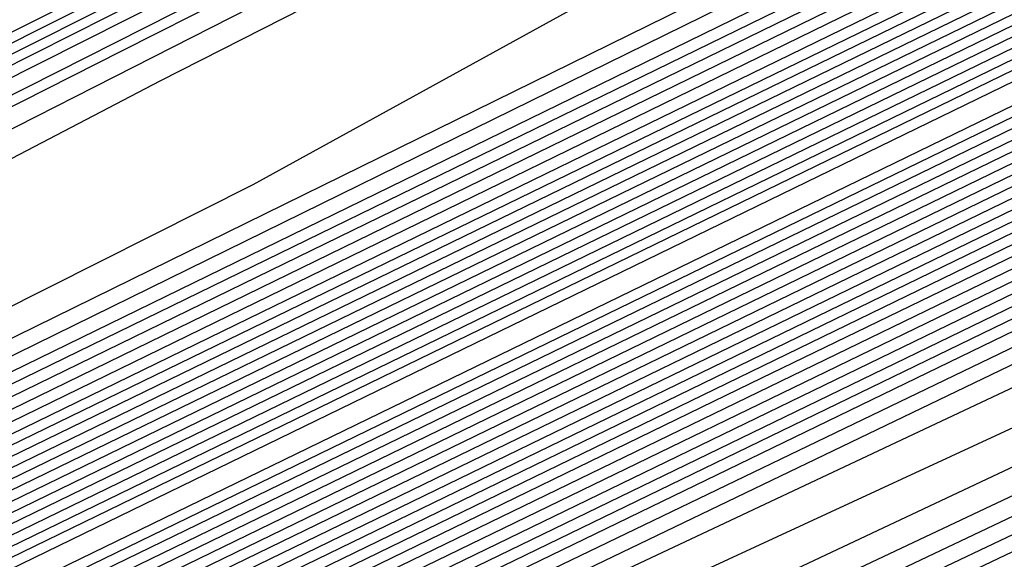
# Model space of a CAD drawing. Extents: x 3249832 to 3255657, y 13789405 to 13793316.
# Tile 475 of 656: x 3254732.305 to 3254733.742, y 13790595.73 to 13790596.517. Entities that reach past the tile are written whole.
import ezdxf

# ---------------------------------------------------------------- set-up
doc = ezdxf.new("R2010")
doc.units = 0
doc.header["$LTSCALE"] = 100
doc.header["$MEASUREMENT"] = 0
for name, color, linetype in [('GRATIO_CON', 10, 'CONTINUOUS'), ('GRATIO_ICON', 7, 'CONTINUOUS'), ('TARGETS_EAST', 7, 'CONTINUOUS')]:
    doc.layers.add(name, color=color, linetype=linetype)

# ---------------------------------------------------------------- blocks, each defined once
blk = doc.blocks.new('Gratio_032316_contours')
at = {"layer": 'GRATIO_CON', "color": 1, "linetype": 'Continuous', "flags": 128}
for points in [[(3254642.139, 13790551.7053), (3254660.6124, 13790560.6687), (3254682.3072, 13790571.2723), (3254700.7352, 13790580.305), (3254711.0317, 13790585.3564), (3254714.825, 13790587.2199), (3254715.3665, 13790587.4896), (3254715.3659, 13790587.4937), (3254715.3657, 13790587.4969), (3254715.3666, 13790587.4975), (3254715.9081, 13790587.7572), (3254719.6861, 13790589.589), (3254729.9352, 13790594.5687), (3254748.2689, 13790603.4881), (3254769.8147, 13790614.0012), (3254788.079, 13790622.9777)], [(3254643.9573, 13790552.6097), (3254661.9705, 13790561.3498), (3254683.1246, 13790571.6892), (3254701.0934, 13790580.4969), (3254711.1333, 13790585.4226), (3254714.8321, 13790587.2398), (3254715.3601, 13790587.5029), (3254715.3596, 13790587.5069), (3254715.3595, 13790587.5098), (3254715.3603, 13790587.5104), (3254715.8805, 13790587.7597), (3254719.5093, 13790589.5191), (3254729.3537, 13790594.3022), (3254746.9632, 13790602.8693), (3254767.6581, 13790612.9672), (3254785.2011, 13790621.5892)], [(3254645.7757, 13790553.5142), (3254663.3285, 13790562.0309), (3254683.9419, 13790572.1067), (3254701.4513, 13790580.6909), (3254711.2342, 13790585.4933), (3254714.8385, 13790587.2659), (3254715.3542, 13790587.5212), (3254715.853, 13790587.7617), (3254719.3325, 13790589.4492), (3254728.7721, 13790594.0356), (3254745.6576, 13790602.2505), (3254765.5015, 13790611.9331), (3254782.3232, 13790620.2006)], [(3254647.5941, 13790554.4186), (3254664.6865, 13790562.712), (3254684.7593, 13790572.5235), (3254701.8095, 13790580.8826), (3254711.336, 13790585.5591), (3254714.8458, 13790587.2852), (3254715.348, 13790587.5339), (3254715.8254, 13790587.7641), (3254719.1557, 13790589.3793), (3254728.1905, 13790593.7691), (3254744.3519, 13790601.6317), (3254763.3449, 13790610.8991), (3254779.4453, 13790618.8121)], [(3254651.2308, 13790556.2274), (3254667.4026, 13790564.0741), (3254686.3942, 13790573.3572), (3254702.526, 13790581.266), (3254711.5395, 13790585.6907), (3254714.8603, 13790587.3239), (3254715.3355, 13790587.5594), (3254715.7702, 13790587.7691), (3254718.8022, 13790589.2396), (3254727.0274, 13790593.236), (3254741.7406, 13790600.3941), (3254759.0318, 13790608.8311), (3254773.6894, 13790616.035)], [(3254653.0492, 13790557.1319), (3254668.7606, 13790564.7552), (3254687.2116, 13790573.774), (3254702.8843, 13790581.4577), (3254711.6412, 13790585.7564), (3254714.8676, 13790587.3433), (3254715.3293, 13790587.5721), (3254715.7426, 13790587.7716), (3254718.6254, 13790589.1697), (3254726.4458, 13790592.9695), (3254740.435, 13790599.7753), (3254756.8752, 13790607.7971), (3254770.8115, 13790614.6465), (3254778.5294, 13790618.5309)], [(3254646.2517, 13790553.9528), (3254654.8675, 13790558.0363), (3254670.1186, 13790565.4362), (3254688.0291, 13790574.1908), (3254703.2426, 13790581.6494), (3254711.743, 13790585.8222), (3254714.8749, 13790587.3627), (3254715.3231, 13790587.5848), (3254715.7151, 13790587.774), (3254718.4486, 13790589.0998), (3254725.8643, 13790592.703), (3254739.1294, 13790599.1565), (3254754.7186, 13790606.7631), (3254767.9336, 13790613.258), (3254775.252, 13790616.9413)], [(3254648.3232, 13790554.9771), (3254656.6859, 13790558.9407), (3254671.4766, 13790566.1173), (3254688.8465, 13790574.6076), (3254703.6008, 13790581.8411), (3254711.8447, 13790585.888), (3254714.8821, 13790587.382), (3254715.3169, 13790587.5976), (3254715.6875, 13790587.7765), (3254718.2718, 13790589.03), (3254725.2827, 13790592.4364), (3254737.8237, 13790598.5377), (3254752.562, 13790605.7291), (3254765.0557, 13790611.8694), (3254771.9746, 13790615.3518)], [(3254652.466, 13790557.0257), (3254660.3226, 13790560.7496), (3254674.1927, 13790567.4794), (3254690.4813, 13790575.4413), (3254704.3173, 13790582.2246), (3254712.0482, 13790586.0196), (3254714.8967, 13790587.4207), (3254715.3044, 13790587.623), (3254715.6323, 13790587.7815), (3254717.9183, 13790588.8903), (3254724.1196, 13790591.9033), (3254735.2124, 13790597.3001), (3254748.2489, 13790603.6611), (3254759.2998, 13790609.0924), (3254765.4198, 13790612.1726), (3254767.5973, 13790613.3706), (3254767.8046, 13790613.628), (3254767.8447, 13790613.807), (3254768.8446, 13790614.4523), (3254771.7623, 13790616.0293)], [(3254651.241, 13790556.5836), (3254654.5375, 13790558.0501), (3254662.141, 13790561.654), (3254675.5507, 13790568.1605), (3254691.2988, 13790575.8581), (3254704.6756, 13790582.4163), (3254712.1499, 13790586.0854), (3254714.904, 13790587.4401), (3254715.2982, 13790587.6357), (3254715.6047, 13790587.7839), (3254717.7415, 13790588.8204), (3254723.538, 13790591.6368), (3254733.9068, 13790596.6813), (3254746.0923, 13790602.627), (3254756.4219, 13790607.7038), (3254762.1424, 13790610.583), (3254764.1778, 13790611.7028), (3254764.3715, 13790611.9434), (3254764.4337, 13790612.1232), (3254765.5415, 13790612.8137), (3254768.7386, 13790614.5249), (3254774.566, 13790617.5186)], [(3254651.548, 13790556.8702), (3254653.3699, 13790557.6315), (3254656.6089, 13790559.0744), (3254663.9594, 13790562.5584), (3254676.9087, 13790568.8416), (3254692.1162, 13790576.2749), (3254705.0338, 13790582.608), (3254712.2517, 13790586.1512), (3254714.9112, 13790587.4594), (3254715.292, 13790587.6484), (3254715.5771, 13790587.7864), (3254717.5647, 13790588.7505), (3254722.9564, 13790591.3703), (3254732.6011, 13790596.0625), (3254743.9357, 13790601.593), (3254753.544, 13790606.3153), (3254758.865, 13790608.9934), (3254760.7582, 13790610.035), (3254760.9385, 13790610.2589), (3254761.0228, 13790610.4394), (3254762.2384, 13790611.1751), (3254765.7149, 13790613.0205), (3254772.0375, 13790616.2604)], [(3254678.2668, 13790569.5227), (3254692.9336, 13790576.6918), (3254705.3921, 13790582.7997), (3254712.3534, 13790586.217), (3254714.9185, 13790587.4788), (3254715.2858, 13790587.6612), (3254715.5496, 13790587.7889), (3254717.3879, 13790588.6807), (3254722.3749, 13790591.1037), (3254731.2955, 13790595.4436), (3254741.7791, 13790600.559), (3254750.666, 13790604.9267), (3254755.5876, 13790607.4038), (3254757.3387, 13790608.3672), (3254757.5054, 13790608.5743), (3254757.6118, 13790608.7556), (3254758.9353, 13790609.5366), (3254762.6912, 13790611.5161), (3254769.509, 13790615.0021), (3254777.6739, 13790619.1394)], [(3254680.9828, 13790570.8848), (3254694.5684, 13790577.5253), (3254706.1082, 13790583.1826), (3254712.556, 13790586.3474), (3254714.9315, 13790587.5159), (3254715.271, 13790587.6858), (3254715.2714, 13790587.6881), (3254715.2722, 13790587.6892), (3254715.2732, 13790587.689), (3254715.4944, 13790587.7945), (3254717.0344, 13790588.541), (3254721.2117, 13790590.5707), (3254728.6842, 13790594.206), (3254737.4659, 13790598.491), (3254744.9102, 13790602.1497), (3254749.0328, 13790604.2246), (3254750.4996, 13790605.0316), (3254750.6393, 13790605.2051), (3254750.7899, 13790605.388), (3254752.329, 13790606.2594), (3254756.6438, 13790608.5072), (3254764.4521, 13790612.4857), (3254773.7947, 13790617.2146)], [(3254682.3408, 13790571.5658), (3254695.3858, 13790577.9421), (3254706.4664, 13790583.3743), (3254712.6576, 13790586.4132), (3254714.9386, 13790587.5352), (3254715.2646, 13790587.6983), (3254715.2651, 13790587.7006), (3254715.2659, 13790587.7017), (3254715.267, 13790587.7016), (3254715.4668, 13790587.797), (3254716.8576, 13790588.4711), (3254720.6302, 13790590.3041), (3254727.3786, 13790593.5872), (3254735.3094, 13790597.457), (3254742.0323, 13790600.7611), (3254745.7554, 13790602.635), (3254747.0801, 13790603.3639), (3254747.2062, 13790603.5205), (3254747.379, 13790603.7042), (3254749.0259, 13790604.6209), (3254753.6201, 13790607.0028), (3254761.9237, 13790611.2275), (3254771.8551, 13790616.2521)], [(3254683.6989, 13790572.2469), (3254696.2032, 13790578.3589), (3254706.8246, 13790583.566), (3254712.7593, 13790586.4789), (3254714.9457, 13790587.5545), (3254715.2583, 13790587.7108), (3254715.2588, 13790587.7131), (3254715.2597, 13790587.7142), (3254715.2608, 13790587.7142), (3254715.4392, 13790587.7994), (3254716.6808, 13790588.4013), (3254720.0486, 13790590.0376), (3254726.0729, 13790592.9684), (3254733.1528, 13790596.423), (3254739.1543, 13790599.3726), (3254742.478, 13790601.0454), (3254743.6606, 13790601.6961), (3254743.7731, 13790601.8359), (3254743.968, 13790602.0204), (3254745.7228, 13790602.9823), (3254750.5964, 13790605.4984), (3254759.3952, 13790609.9692), (3254769.9155, 13790615.2897), (3254779.2011, 13790619.9784)], [(3254685.0569, 13790572.928), (3254697.0206, 13790578.7757), (3254707.1829, 13790583.7577), (3254712.8609, 13790586.5447), (3254714.9528, 13790587.5738), (3254715.2519, 13790587.7234), (3254715.2526, 13790587.7256), (3254715.2535, 13790587.7267), (3254715.2546, 13790587.7269), (3254715.4116, 13790587.8019), (3254716.504, 13790588.3314), (3254719.4671, 13790589.7711), (3254724.7673, 13790592.3496), (3254730.9962, 13790595.389), (3254736.2764, 13790597.9841), (3254739.2006, 13790599.4558), (3254740.241, 13790600.0283), (3254740.3401, 13790600.1513), (3254740.5571, 13790600.3366), (3254742.4197, 13790601.3437), (3254747.5727, 13790603.994), (3254756.8668, 13790608.711), (3254767.9759, 13790614.3273), (3254777.7802, 13790619.2776)], [(3254687.7729, 13790574.2901), (3254698.6554, 13790579.6094), (3254707.8993, 13790584.1411), (3254713.0642, 13790586.6762), (3254714.9671, 13790587.6123), (3254715.2393, 13790587.7484), (3254715.24, 13790587.7505), (3254715.241, 13790587.7518), (3254715.2422, 13790587.7521), (3254715.3565, 13790587.8068), (3254716.1504, 13790588.1917), (3254718.3039, 13790589.238), (3254722.156, 13790591.112), (3254726.683, 13790593.3209), (3254730.5206, 13790595.207), (3254732.6458, 13790596.2766), (3254733.4019, 13790596.6927), (3254733.4739, 13790596.7821), (3254733.7351, 13790596.969), (3254735.8135, 13790598.0666), (3254741.5253, 13790600.9852), (3254751.8099, 13790606.1945), (3254764.0967, 13790612.4024), (3254774.9383, 13790617.8759)], [(3254689.131, 13790574.9712), (3254699.4729, 13790580.0262), (3254708.2575, 13790584.3328), (3254713.1658, 13790586.742), (3254714.9742, 13790587.6316), (3254715.2329, 13790587.761), (3254715.2337, 13790587.763), (3254715.2348, 13790587.7643), (3254715.2359, 13790587.7648), (3254715.3289, 13790587.8092), (3254715.9737, 13790588.1218), (3254717.7224, 13790588.9714), (3254720.8504, 13790590.4932), (3254724.5264, 13790592.2869), (3254727.6426, 13790593.8185), (3254729.3684, 13790594.687), (3254729.9824, 13790595.0249), (3254730.0409, 13790595.0975), (3254730.3242, 13790595.2852), (3254732.5104, 13790596.428), (3254738.5016, 13790599.4807), (3254749.2814, 13790604.9363), (3254762.1571, 13790611.44), (3254773.5174, 13790617.1751)], [(3254690.489, 13790575.6522), (3254700.2903, 13790580.443), (3254708.6157, 13790584.5245), (3254713.2674, 13790586.8077), (3254714.9813, 13790587.6509), (3254715.2266, 13790587.7735), (3254715.2275, 13790587.7755), (3254715.2286, 13790587.7768), (3254715.2297, 13790587.7774), (3254715.3013, 13790587.8117), (3254715.7969, 13790588.0519), (3254717.1408, 13790588.7049), (3254719.5447, 13790589.8744), (3254722.3699, 13790591.2529), (3254724.7647, 13790592.4299), (3254726.091, 13790593.0974), (3254726.5629, 13790593.3571), (3254726.6078, 13790593.4129), (3254726.9132, 13790593.6014), (3254729.2072, 13790594.7894), (3254735.4779, 13790597.9763), (3254746.753, 13790603.6781), (3254760.2175, 13790610.4776), (3254772.0965, 13790616.4743)], [(3254691.847, 13790576.3333), (3254701.1077, 13790580.8598), (3254708.9739, 13790584.7162), (3254713.3691, 13790586.8735), (3254714.9885, 13790587.6701), (3254715.2202, 13790587.7861), (3254715.2212, 13790587.788), (3254715.2224, 13790587.7893), (3254715.2235, 13790587.79), (3254715.2737, 13790587.8141), (3254715.6201, 13790587.9821), (3254716.5592, 13790588.4384), (3254718.2391, 13790589.2556), (3254720.2133, 13790590.2189), (3254721.8868, 13790591.0414), (3254722.8136, 13790591.5079), (3254723.1433, 13790591.6893), (3254723.1747, 13790591.7283), (3254723.5023, 13790591.9176), (3254725.9041, 13790593.1509), (3254732.4543, 13790596.4719), (3254744.2245, 13790602.4199), (3254758.2779, 13790609.5152)], [(3254687.5981, 13790574.316), (3254694.5631, 13790577.6954), (3254702.7425, 13790581.6935), (3254709.6903, 13790585.0996), (3254713.5723, 13790587.005), (3254715.0027, 13790587.7087), (3254715.2076, 13790587.8111), (3254715.2155, 13790587.8162), (3254715.2646, 13790587.8408), (3254715.3952, 13790587.9046), (3254715.6275, 13790588.0179), (3254715.8997, 13790588.1512), (3254716.1297, 13790588.2654), (3254716.6303, 13790588.5199), (3254719.2939, 13790589.8681), (3254726.4082, 13790593.462), (3254739.168, 13790599.9031), (3254754.3988, 13790607.5903), (3254767.8337, 13790614.3719), (3254776.2164, 13790618.6078)], [(3254651.0069, 13790556.9616), (3254655.5123, 13790559.1072), (3254661.3217, 13790561.894), (3254668.1197, 13790565.1602), (3254674.8023, 13790568.3631), (3254680.0684, 13790570.8643), (3254683.1747, 13790572.3015), (3254685.6089, 13790573.4148), (3254689.4165, 13790575.2204), (3254695.9211, 13790578.3765), (3254703.5599, 13790582.1103), (3254710.0485, 13790585.2913), (3254713.674, 13790587.0708), (3254715.0098, 13790587.728), (3254715.2012, 13790587.8237), (3254715.5767, 13790588.0145), (3254718.1988, 13790589.3384), (3254725.3135, 13790592.9288), (3254738.0825, 13790599.3724), (3254753.3307, 13790607.0675), (3254766.7985, 13790613.8657), (3254775.2332, 13790618.1281)], [(3254651.9652, 13790557.4392), (3254656.6382, 13790559.6653), (3254662.6638, 13790562.5558), (3254669.7147, 13790565.9438), (3254676.6453, 13790569.2668), (3254682.1055, 13790571.8639), (3254685.3036, 13790573.3493), (3254687.6804, 13790574.4392), (3254691.2349, 13790576.1249), (3254697.2791, 13790579.0576), (3254704.3773, 13790582.5271), (3254710.4067, 13790585.483), (3254713.7756, 13790587.1366), (3254715.0169, 13790587.7472), (3254715.1948, 13790587.8363), (3254715.5637, 13790588.0238), (3254718.1399, 13790589.3246), (3254725.1298, 13790592.8522), (3254737.6771, 13790599.1838), (3254752.6727, 13790606.7516), (3254765.9448, 13790613.4511), (3254774.3039, 13790617.6754)], [(3254652.9236, 13790557.9168), (3254657.7641, 13790560.2233), (3254664.0059, 13790563.2177), (3254671.3097, 13790566.7274), (3254678.4883, 13790570.1706), (3254684.1427, 13790572.8635), (3254687.4325, 13790574.3972), (3254689.7518, 13790575.4635), (3254693.0532, 13790577.0293), (3254698.6371, 13790579.7386), (3254705.1948, 13790582.9439), (3254710.7649, 13790585.6747), (3254713.8772, 13790587.2023), (3254715.024, 13790587.7665), (3254715.1884, 13790587.8489), (3254715.5508, 13790588.0331), (3254718.0809, 13790589.3107), (3254724.9462, 13790592.7755), (3254737.2717, 13790598.9953), (3254752.0148, 13790606.4357), (3254765.0911, 13790613.0365), (3254773.3746, 13790617.2228)]]:
    blk.add_lwpolyline(points, dxfattribs=at)
at = {"layer": 'GRATIO_CON', "color": 5, "linetype": 'Continuous', "flags": 128}
for points in [[(3254645.4599, 13790553.036), (3254663.069, 13790561.7623), (3254683.7862, 13790571.9554), (3254701.3959, 13790580.5965), (3254711.2365, 13790585.4241), (3254714.8618, 13790587.205), (3254715.3792, 13790587.4629), (3254715.3785, 13790587.4674), (3254715.3782, 13790587.4709), (3254715.379, 13790587.4719), (3254715.9133, 13790587.7279), (3254719.64, 13790589.5343), (3254729.7495, 13790594.4457), (3254747.8375, 13790603.2357), (3254769.1201, 13790613.5531), (3254787.2186, 13790622.2657)], [(3254649.9599, 13790555.2348), (3254666.4373, 13790563.4004), (3254685.823, 13790572.9383), (3254702.301, 13790581.0241), (3254711.5092, 13790585.5415), (3254714.9015, 13790587.208), (3254715.3856, 13790587.4496), (3254715.3848, 13790587.4542), (3254715.3844, 13790587.458), (3254715.3852, 13790587.4591), (3254715.9013, 13790587.7061), (3254719.4996, 13790589.4499), (3254729.2606, 13790594.1916), (3254746.7248, 13790602.6782), (3254767.2733, 13790612.6396), (3254784.7474, 13790621.0516)], [(3254645.8078, 13790553.0477), (3254654.4599, 13790557.4337), (3254669.8056, 13790565.0385), (3254687.8597, 13790573.9222), (3254703.2055, 13790581.4548), (3254711.7805, 13790585.6657), (3254714.9395, 13790587.2206), (3254715.3915, 13790587.4448), (3254715.8892, 13790587.6839), (3254719.3592, 13790589.3654), (3254728.7717, 13790593.9374), (3254745.612, 13790602.1206), (3254765.4264, 13790611.7261), (3254782.2763, 13790619.8376)], [(3254650.9146, 13790555.5543), (3254658.9599, 13790559.6325), (3254673.1739, 13790566.6765), (3254689.8966, 13790574.9051), (3254704.1107, 13790581.8824), (3254712.0533, 13790585.783), (3254714.9794, 13790587.2235), (3254715.3982, 13790587.4313), (3254715.8776, 13790587.6614), (3254719.2191, 13790589.2805), (3254728.2829, 13790593.683), (3254744.4993, 13790601.563), (3254763.5796, 13790610.8126), (3254779.8051, 13790618.6235)], [(3254649.0895, 13790554.2614), (3254654.3182, 13790556.9458), (3254657.5919, 13790558.6919), (3254661.1283, 13790560.5677), (3254667.9599, 13790564.0302), (3254679.9106, 13790569.9526), (3254693.9704, 13790576.8709), (3254705.921, 13790582.737), (3254712.5988, 13790586.0165), (3254715.0585, 13790587.2285), (3254715.4093, 13790587.4057), (3254715.4091, 13790587.4086), (3254715.4097, 13790587.4091), (3254715.4114, 13790587.4072), (3254715.8544, 13790587.617), (3254718.939, 13790589.1106), (3254727.3053, 13790593.1741), (3254742.2739, 13790600.4477), (3254759.8859, 13790608.9855), (3254774.8628, 13790616.1954)], [(3254652.9316, 13790556.1611), (3254659.0279, 13790559.2737), (3254662.7531, 13790561.2358), (3254666.2352, 13790563.0744), (3254672.4599, 13790566.2291), (3254683.2789, 13790571.5906), (3254696.0073, 13790577.8537), (3254706.8262, 13790583.1644), (3254712.8717, 13790586.1333), (3254715.0984, 13790587.2306), (3254715.416, 13790587.3911), (3254715.416, 13790587.3939), (3254715.4167, 13790587.3946), (3254715.4184, 13790587.393), (3254715.843, 13790587.5942), (3254718.799, 13790589.0255), (3254726.8166, 13790592.9197), (3254741.1612, 13790599.8901), (3254758.039, 13790608.072), (3254772.3917, 13790614.9813)], [(3254648.5889, 13790553.912), (3254656.7738, 13790558.0608), (3254663.7375, 13790561.6017), (3254667.9142, 13790563.7796), (3254671.342, 13790565.581), (3254676.9599, 13790568.4279), (3254686.6472, 13790573.2286), (3254698.0442, 13790578.8366), (3254707.7315, 13790583.5918), (3254713.1445, 13790586.2502), (3254715.1383, 13790587.2327), (3254715.4228, 13790587.3765), (3254715.4229, 13790587.3793), (3254715.4236, 13790587.3802), (3254715.4253, 13790587.3788), (3254715.8315, 13790587.5713), (3254718.659, 13790588.9404), (3254726.3278, 13790592.6653), (3254740.0485, 13790599.3324), (3254756.1922, 13790607.1585), (3254769.9205, 13790613.7673), (3254777.6832, 13790617.4194)], [(3254651.4104, 13790555.3035), (3254660.616, 13790559.9605), (3254668.4472, 13790563.9297), (3254673.0754, 13790566.3235), (3254676.4489, 13790568.0877), (3254681.4599, 13790570.6267), (3254690.0155, 13790574.8666), (3254700.0811, 13790579.8195), (3254708.6367, 13790584.0191), (3254713.4173, 13790586.367), (3254715.1783, 13790587.2348), (3254715.4296, 13790587.362), (3254715.4297, 13790587.3647), (3254715.4306, 13790587.3657), (3254715.4323, 13790587.3646), (3254715.8201, 13790587.5485), (3254718.5189, 13790588.8554), (3254725.8391, 13790592.4108), (3254738.9357, 13790598.7748), (3254754.3453, 13790606.2449), (3254767.4494, 13790612.5532), (3254774.8722, 13790616.0455)], [(3254647.5106, 13790553.2224), (3254657.0534, 13790558.0863), (3254668.3003, 13790563.7598), (3254677.8665, 13790568.5857), (3254683.3978, 13790571.4112), (3254686.6626, 13790573.101), (3254690.46, 13790575.0244), (3254696.7522, 13790578.1426), (3254704.1549, 13790581.7852), (3254710.4471, 13790584.8739), (3254713.963, 13790586.6006), (3254715.2582, 13790587.2389), (3254715.4431, 13790587.3328), (3254715.4435, 13790587.3354), (3254715.4445, 13790587.3367), (3254715.4462, 13790587.3361), (3254715.7971, 13790587.5028), (3254718.2389, 13790588.6852), (3254724.8615, 13790591.9019), (3254736.7103, 13790597.6595), (3254750.6516, 13790604.4179), (3254762.5071, 13790610.1251), (3254769.2501, 13790613.2977), (3254772.4608, 13790614.7267)], [(3254691.7695, 13790575.6077), (3254694.96, 13790577.2233), (3254700.1205, 13790579.7806), (3254706.1918, 13790582.7681), (3254711.3523, 13790585.3012), (3254714.2359, 13790586.7174), (3254715.2981, 13790587.241), (3254715.4499, 13790587.3183), (3254715.4504, 13790587.3208), (3254715.4515, 13790587.3223), (3254715.4532, 13790587.3219), (3254715.7857, 13790587.4799), (3254718.0989, 13790588.6002), (3254724.3728, 13790591.6475), (3254735.5976, 13790597.1019), (3254748.8048, 13790603.5044), (3254760.036, 13790608.911), (3254766.439, 13790611.9238), (3254769.587, 13790613.3281), (3254772.1591, 13790614.4553)], [(3254687.2858, 13790573.2417), (3254693.7202, 13790576.4989), (3254696.8763, 13790578.1144), (3254699.46, 13790579.4221), (3254703.4888, 13790581.4187), (3254708.2287, 13790583.751), (3254712.2575, 13790585.7286), (3254714.5087, 13790586.8342), (3254715.338, 13790587.2431), (3254715.4567, 13790587.3037), (3254715.4573, 13790587.3062), (3254715.4584, 13790587.3078), (3254715.4602, 13790587.3077), (3254715.7742, 13790587.4571), (3254717.9589, 13790588.5151), (3254723.884, 13790591.393), (3254734.4849, 13790596.5443), (3254746.9579, 13790602.5908), (3254757.5648, 13790607.6969), (3254763.628, 13790610.5499), (3254766.7132, 13790611.9296), (3254769.4468, 13790613.139), (3254773.8018, 13790615.1582)], [(3254691.9954, 13790575.5697), (3254698.8813, 13790579.0427), (3254701.9832, 13790580.621), (3254703.96, 13790581.621), (3254706.8571, 13790583.0567), (3254710.2655, 13790584.7338), (3254713.1627, 13790586.1559), (3254714.7816, 13790586.951), (3254715.378, 13790587.2452), (3254715.4634, 13790587.2891), (3254715.4641, 13790587.2915), (3254715.4654, 13790587.2933), (3254715.4671, 13790587.2935), (3254715.7628, 13790587.4342), (3254717.8189, 13790588.43), (3254723.3953, 13790591.1386), (3254733.3722, 13790595.9866), (3254745.1111, 13790601.6773), (3254755.0937, 13790606.4829), (3254760.817, 13790609.176), (3254763.8393, 13790610.531), (3254766.7345, 13790611.8227), (3254771.4153, 13790614)], [(3254687.5111, 13790573.2582), (3254701.4147, 13790580.2257), (3254709.2037, 13790584.1304), (3254712.1969, 13790585.6344), (3254712.96, 13790586.0188), (3254713.5937, 13790586.3332), (3254714.3394, 13790586.7008), (3254714.9737, 13790587.0132), (3254715.3288, 13790587.1891), (3254715.4606, 13790587.2552), (3254715.4811, 13790587.2651), (3254715.7399, 13790587.3885), (3254717.5388, 13790588.2599), (3254722.4177, 13790590.6297), (3254731.1468, 13790594.8713), (3254741.4174, 13790599.8502), (3254750.1514, 13790604.0547), (3254755.1949, 13790606.4282), (3254758.0917, 13790607.7338), (3254761.31, 13790609.19), (3254766.6422, 13790611.6836), (3254773.1773, 13790614.7751)], [(3254650.9017, 13790554.6653), (3254658.8371, 13790558.7771), (3254673.0892, 13790565.9887), (3254689.8746, 13790574.4203), (3254704.1484, 13790581.5711), (3254712.1263, 13790585.5666), (3254715.0665, 13790587.04), (3254715.4881, 13790587.251), (3254715.7284, 13790587.3657), (3254717.3988, 13790588.1749), (3254721.929, 13790590.3752), (3254730.0341, 13790594.3137), (3254739.5705, 13790598.9367), (3254747.6802, 13790602.8407), (3254752.3838, 13790605.0543), (3254755.2179, 13790606.3353), (3254758.5977, 13790607.8737), (3254764.2556, 13790610.5253), (3254771.1907, 13790613.8082)], [(3254652.1037, 13790555.2502), (3254659.8925, 13790559.2859), (3254673.8812, 13790566.3638), (3254690.3563, 13790574.639), (3254704.3657, 13790581.6567), (3254712.195, 13790585.5772), (3254715.0794, 13790587.0229), (3254715.4916, 13790587.2315), (3254715.4923, 13790587.2341), (3254715.4936, 13790587.2363), (3254715.4952, 13790587.2371), (3254715.717, 13790587.343), (3254717.2588, 13790588.0898), (3254721.4402, 13790590.1208), (3254728.9214, 13790593.7561), (3254737.7237, 13790598.0232), (3254745.2091, 13790601.6266), (3254749.5728, 13790603.6804), (3254752.344, 13790604.9367), (3254755.8855, 13790606.5574), (3254761.8691, 13790609.3671), (3254769.2041, 13790612.8413), (3254776.1088, 13790616.118)], [(3254650.5295, 13790554.2765), (3254653.3056, 13790555.8352), (3254660.9478, 13790559.7949), (3254674.6731, 13790566.7396), (3254690.838, 13790574.8591), (3254704.5835, 13790581.7451), (3254712.2651, 13790585.5926), (3254715.0949, 13790587.012), (3254715.4992, 13790587.2173), (3254715.4997, 13790587.2202), (3254715.5008, 13790587.2224), (3254715.5022, 13790587.2231), (3254715.7056, 13790587.3202), (3254717.1188, 13790588.0047), (3254720.9515, 13790589.8664), (3254727.8087, 13790593.1984), (3254735.8769, 13790597.1097), (3254742.7379, 13790600.4126), (3254746.7617, 13790602.3065), (3254749.4702, 13790603.5381), (3254753.1732, 13790605.2411), (3254759.4825, 13790608.2089), (3254767.2174, 13790611.8744), (3254774.4989, 13790615.3301)], [(3254653.0399, 13790555.5064), (3254655.7096, 13790557.0052), (3254663.0585, 13790560.8129), (3254676.257, 13790567.4911), (3254691.8012, 13790575.2992), (3254705.0188, 13790581.9215), (3254712.405, 13790585.6223), (3254715.1255, 13790586.9884), (3254715.5137, 13790587.187), (3254715.5139, 13790587.1907), (3254715.5149, 13790587.1935), (3254715.5162, 13790587.1948), (3254715.6827, 13790587.2745), (3254716.8387, 13790587.8346), (3254719.9739, 13790589.3575), (3254725.5832, 13790592.0832), (3254732.1832, 13790595.2826), (3254737.7956, 13790597.9844), (3254741.1396, 13790599.5586), (3254743.7225, 13790600.741), (3254747.7487, 13790602.6085), (3254754.7095, 13790605.8925), (3254763.2441, 13790609.9406), (3254771.2789, 13790613.7544)], [(3254692.2829, 13790575.5193), (3254705.2366, 13790582.0098), (3254712.4751, 13790585.6374), (3254715.1409, 13790586.9771), (3254715.5211, 13790587.1724), (3254715.5211, 13790587.1764), (3254715.522, 13790587.1793), (3254715.5233, 13790587.1807), (3254715.6712, 13790587.2517), (3254716.6987, 13790587.7496), (3254719.4852, 13790589.103), (3254724.4705, 13790591.5255), (3254730.3363, 13790594.3691), (3254735.3245, 13790596.7704), (3254738.3286, 13790598.1847), (3254740.8487, 13790599.3424), (3254745.0364, 13790601.2922), (3254752.3229, 13790604.7343), (3254761.2575, 13790608.9736), (3254769.6689, 13790612.9665), (3254775.8378, 13790615.8811)], [(3254677.8408, 13790568.2426), (3254692.7645, 13790575.7394), (3254705.4543, 13790582.0981), (3254712.5451, 13790585.6526), (3254715.1564, 13790586.9658), (3254715.5285, 13790587.1578), (3254715.5284, 13790587.1621), (3254715.5291, 13790587.1652), (3254715.5303, 13790587.1667), (3254715.6598, 13790587.2289), (3254716.5587, 13790587.6645), (3254718.9964, 13790588.8486), (3254723.3578, 13790590.9679), (3254728.4895, 13790593.4556), (3254732.8533, 13790595.5563), (3254735.5176, 13790596.8108), (3254737.9749, 13790597.9438), (3254742.3242, 13790599.9759), (3254749.9364, 13790603.5761), (3254759.2708, 13790608.0067), (3254768.0589, 13790612.1786), (3254774.5039, 13790615.224)], [(3254678.6327, 13790568.6184), (3254693.2462, 13790575.9595), (3254705.672, 13790582.1864), (3254712.6152, 13790585.6677), (3254715.1718, 13790586.9544), (3254715.5359, 13790587.1432), (3254715.5356, 13790587.1479), (3254715.5363, 13790587.151), (3254715.5373, 13790587.1526), (3254715.6484, 13790587.2061), (3254716.4187, 13790587.5794), (3254718.5077, 13790588.5941), (3254722.2451, 13790590.4102), (3254726.6426, 13790592.542), (3254730.3822, 13790594.3422), (3254732.7065, 13790595.4369), (3254735.101, 13790596.5452), (3254739.6119, 13790598.6596), (3254747.5498, 13790602.4179), (3254757.2842, 13790607.0398), (3254766.4489, 13790611.3907), (3254773.17, 13790614.5669)], [(3254680.2165, 13790569.3699), (3254694.2095, 13790576.3997), (3254706.1075, 13790582.363), (3254712.7553, 13790585.698), (3254715.2027, 13790586.9318), (3254715.5507, 13790587.114), (3254715.5501, 13790587.1193), (3254715.5505, 13790587.1228), (3254715.5514, 13790587.1245), (3254715.6255, 13790587.1605), (3254716.1386, 13790587.4093), (3254717.5302, 13790588.0852), (3254720.0197, 13790589.295), (3254722.9489, 13790590.715), (3254725.4399, 13790591.9141), (3254727.0844, 13790592.6891), (3254729.3534, 13790593.7481), (3254734.1874, 13790596.027), (3254742.7767, 13790600.1014), (3254753.3109, 13790605.106), (3254763.2289, 13790609.8149), (3254770.5022, 13790613.2526), (3254775.2309, 13790615.445)], [(3254681.0084, 13790569.7457), (3254694.6911, 13790576.6198), (3254706.3252, 13790582.4514), (3254712.8253, 13790585.7131), (3254715.2181, 13790586.9205), (3254715.5581, 13790587.0994), (3254715.5573, 13790587.105), (3254715.5577, 13790587.1086), (3254715.5585, 13790587.1105), (3254715.614, 13790587.1377), (3254715.9986, 13790587.3243), (3254717.0414, 13790587.8308), (3254718.907, 13790588.7373), (3254721.1021, 13790589.8014), (3254722.9687, 13790590.7), (3254724.2734, 13790591.3152), (3254726.4795, 13790592.3495), (3254731.4751, 13790594.7106), (3254740.3902, 13790598.9432), (3254751.3242, 13790604.1391), (3254761.6189, 13790609.027), (3254769.1683, 13790612.5955), (3254774.0756, 13790614.8726)], [(3254681.8003, 13790570.1215), (3254695.1728, 13790576.8399), (3254706.5429, 13790582.5397), (3254712.8954, 13790585.7283), (3254715.2336, 13790586.9092), (3254715.5655, 13790587.0848), (3254715.5646, 13790587.0908), (3254715.5648, 13790587.0945), (3254715.5655, 13790587.0964), (3254715.6026, 13790587.1149), (3254715.8586, 13790587.2392), (3254716.5526, 13790587.5763), (3254717.7943, 13790588.1797), (3254719.2552, 13790588.8879), (3254720.4976, 13790589.486), (3254721.4623, 13790589.9413), (3254723.6057, 13790590.9509), (3254728.7628, 13790593.3943), (3254738.0036, 13790597.785), (3254749.3376, 13790603.1722), (3254760.0089, 13790608.2391), (3254767.8344, 13790611.9384), (3254772.9202, 13790614.3002)], [(3254682.5923, 13790570.4972), (3254695.6546, 13790577.0593), (3254706.7614, 13790582.6258), (3254712.967, 13790585.7384), (3254715.2513, 13790586.8898), (3254715.5753, 13790587.0598), (3254715.5732, 13790587.0655), (3254715.5718, 13790587.0702), (3254715.5712, 13790587.0742), (3254715.5713, 13790587.0777), (3254715.5719, 13790587.0805), (3254715.5725, 13790587.0824), (3254715.5912, 13790587.0921), (3254715.7186, 13790587.1542), (3254716.0639, 13790587.3219), (3254716.6816, 13790587.6221), (3254717.4084, 13790587.9744), (3254718.0264, 13790588.2719), (3254718.6513, 13790588.5674), (3254720.7319, 13790589.5523), (3254726.0506, 13790592.078), (3254735.6171, 13790596.6268), (3254747.3509, 13790602.2053)]]:
    blk.add_lwpolyline(points, dxfattribs=at)
at = {"layer": 'GRATIO_ICON', "color": 7, "linetype": 'Continuous', "flags": 128}
for points in [[(3254649.4124, 13790555.323), (3254666.0445, 13790563.393), (3254685.5768, 13790572.9403), (3254702.1678, 13790581.0743), (3254711.4377, 13790585.6249), (3254714.8531, 13790587.3046), (3254715.3418, 13790587.5467), (3254715.7978, 13790587.7666), (3254718.979, 13790589.3094), (3254727.609, 13790593.5026), (3254743.0463, 13790601.0129), (3254761.1884, 13790609.8651), (3254776.5674, 13790617.4236)], [(3254650.3946, 13790556.0014), (3254658.5043, 13790559.8452), (3254672.8347, 13790566.7984), (3254689.6639, 13790575.0245), (3254703.9591, 13790582.0328), (3254711.9464, 13790585.9538), (3254714.8894, 13790587.4014), (3254715.3107, 13790587.6103), (3254715.6599, 13790587.779), (3254718.095, 13790588.9601), (3254724.7011, 13790592.1699), (3254736.5181, 13790597.9189), (3254750.4054, 13790604.6951), (3254762.1777, 13790610.4809), (3254768.6972, 13790613.7622), (3254771.0169, 13790615.0384), (3254771.2377, 13790615.3126)], [(3254679.6248, 13790570.2037), (3254693.751, 13790577.1084), (3254705.75, 13790582.9909), (3254712.4544, 13790586.2816), (3254714.9243, 13790587.4967), (3254715.2773, 13790587.6732), (3254715.2777, 13790587.6756), (3254715.2784, 13790587.6767), (3254715.2794, 13790587.6764), (3254715.5219, 13790587.7921), (3254717.2111, 13790588.6109), (3254721.7933, 13790590.8372), (3254729.9899, 13790594.8248), (3254739.6225, 13790599.525), (3254747.7881, 13790603.5382), (3254752.3102, 13790605.8142), (3254753.9192, 13790606.6994), (3254754.0723, 13790606.8897), (3254754.2009, 13790607.0718), (3254755.6321, 13790607.898), (3254759.6675, 13790610.0116), (3254766.9806, 13790613.7439), (3254775.7343, 13790618.177)], [(3254686.4149, 13790573.609), (3254697.838, 13790579.1925), (3254707.5411, 13790583.9494), (3254712.9625, 13790586.6105), (3254714.96, 13790587.593), (3254715.2456, 13790587.7359), (3254715.2463, 13790587.7381), (3254715.2473, 13790587.7393), (3254715.2484, 13790587.7395), (3254715.384, 13790587.8043), (3254716.3272, 13790588.2615), (3254718.8855, 13790589.5045), (3254723.4617, 13790591.7308), (3254728.8396, 13790594.355), (3254733.3985, 13790596.5955), (3254735.9232, 13790597.8662), (3254736.8215, 13790598.3605), (3254736.907, 13790598.4667), (3254737.1461, 13790598.6528), (3254739.1166, 13790599.7051), (3254744.549, 13790602.4896), (3254754.3383, 13790607.4528), (3254766.0363, 13790613.3649), (3254776.3593, 13790618.5768)], [(3254685.7798, 13790573.4116), (3254693.205, 13790577.0144), (3254701.9251, 13790581.2767), (3254709.3321, 13790584.9079), (3254713.4707, 13790586.9393), (3254714.9956, 13790587.6894), (3254715.2139, 13790587.7986), (3254715.2149, 13790587.8005), (3254715.2162, 13790587.8019), (3254715.2173, 13790587.8026), (3254715.2461, 13790587.8166), (3254715.4433, 13790587.9122), (3254715.9777, 13790588.1718), (3254716.9333, 13790588.637), (3254718.0552, 13790589.1862), (3254719.0038, 13790589.6573), (3254719.8847, 13790590.1096), (3254722.5847, 13790591.4891), (3254729.4359, 13790594.9632), (3254741.6976, 13790601.1604), (3254756.3385, 13790608.5526), (3254769.2546, 13790615.0727), (3254777.3138, 13790619.1453)], [(3254650.456, 13790556.7909), (3254653.8819, 13790558.3944), (3254658.8899, 13790560.7814), (3254665.348, 13790563.8795), (3254672.9047, 13790567.5109), (3254680.3313, 13790571.0744), (3254686.1799, 13790573.8631), (3254689.5614, 13790575.445), (3254691.8232, 13790576.4878), (3254694.8716, 13790577.9337), (3254699.9952, 13790580.4197), (3254706.0122, 13790583.3608), (3254711.1231, 13790585.8664), (3254713.9789, 13790587.2681), (3254715.0311, 13790587.7858), (3254715.182, 13790587.8615), (3254715.5378, 13790588.0424), (3254718.022, 13790589.2969), (3254724.7625, 13790592.6988), (3254736.8662, 13790598.8068), (3254751.3569, 13790606.1198), (3254764.2374, 13790612.6219), (3254772.4452, 13790616.7702)], [(3254652.4307, 13790556.1481), (3254656.0215, 13790558.061), (3254663.4599, 13790561.8314), (3254676.5423, 13790568.3146), (3254691.9335, 13790575.888), (3254705.0159, 13790582.3099), (3254712.3263, 13790585.9001), (3254715.0195, 13790587.2261), (3254715.4051, 13790587.4175), (3254715.8661, 13790587.6387), (3254719.079, 13790589.1955), (3254727.7941, 13790593.4286), (3254743.3866, 13790601.0054), (3254761.7327, 13790609.8991), (3254777.334, 13790617.4094)], [(3254645.557, 13790552.2637), (3254654.2319, 13790556.6949), (3254664.4581, 13790561.8601), (3254673.1568, 13790566.2577), (3254678.2366, 13790568.8673), (3254681.5558, 13790570.5944), (3254685.96, 13790572.8256), (3254693.3838, 13790576.5046), (3254702.118, 13790580.8023), (3254709.5419, 13790584.4465), (3254713.6902, 13790586.4838), (3254715.2182, 13790587.2369), (3254715.4363, 13790587.3474), (3254715.4366, 13790587.35), (3254715.4375, 13790587.3512), (3254715.4393, 13790587.3504), (3254715.8086, 13790587.5256), (3254718.3789, 13790588.7703), (3254725.3503, 13790592.1564), (3254737.823, 13790598.2172), (3254752.4985, 13790605.3314), (3254764.9782, 13790611.3391), (3254772.0611, 13790614.6716)], [(3254683.6689, 13790571.3585), (3254696.7051, 13790577.8977), (3254704.0425, 13790581.5866), (3254707.09, 13790583.1278), (3254708.46, 13790583.82), (3254710.2254, 13790584.695), (3254712.3024, 13790585.7173), (3254714.0678, 13790586.5839), (3254715.0544, 13790587.0684), (3254715.4179, 13790587.2476), (3254715.4702, 13790587.2747), (3254715.471, 13790587.2769), (3254715.4723, 13790587.2788), (3254715.4741, 13790587.2793), (3254715.7513, 13790587.4114), (3254717.6788, 13790588.345), (3254722.9065, 13790590.8841), (3254732.2595, 13790595.429), (3254743.2642, 13790600.7638), (3254752.6225, 13790605.2688)], [(3254651.7847, 13790554.8915), (3254654.5076, 13790556.4202), (3254662.0031, 13790560.3039), (3254675.4651, 13790567.1153), (3254691.3196, 13790575.0792), (3254704.8011, 13790581.8331), (3254712.335, 13790585.6071), (3254715.1101, 13790586.9997), (3254715.5062, 13790587.2016), (3254715.5066, 13790587.205), (3254715.5077, 13790587.2076), (3254715.5092, 13790587.2088), (3254715.6941, 13790587.2973), (3254716.9787, 13790587.9197), (3254720.4627, 13790589.6119), (3254726.696, 13790592.6408), (3254734.03, 13790596.1961), (3254740.2668, 13790599.1985), (3254743.9507, 13790600.9325), (3254746.5964, 13790602.1395), (3254750.4609, 13790603.9248), (3254757.096, 13790607.0507), (3254765.2308, 13790610.9075), (3254772.8889, 13790614.5422)], [(3254679.4246, 13790568.9942), (3254693.7278, 13790576.1796), (3254705.8897, 13790582.2747), (3254712.6852, 13790585.6828), (3254715.1872, 13790586.9431), (3254715.5433, 13790587.1286), (3254715.5429, 13790587.1336), (3254715.5434, 13790587.1369), (3254715.5444, 13790587.1386), (3254715.6369, 13790587.1833), (3254716.2787, 13790587.4944), (3254718.0189, 13790588.3397), (3254721.1324, 13790589.8526), (3254724.7958, 13790591.6285), (3254727.911, 13790593.1282), (3254729.8955, 13790594.063), (3254732.2272, 13790595.1466), (3254736.8996, 13790597.3433), (3254745.1633, 13790601.2597), (3254755.2975, 13790606.0729), (3254764.8389, 13790610.6028), (3254771.8361, 13790613.9098)]]:
    blk.add_lwpolyline(points, dxfattribs=at)

msp = doc.modelspace()

# ---------------------------------------------------------------- block references
at = {"layer": 'TARGETS_EAST'}
msp.add_blockref('Gratio_032316_contours', (0, 0), dxfattribs=at)

doc.saveas('drawing.dxf')
